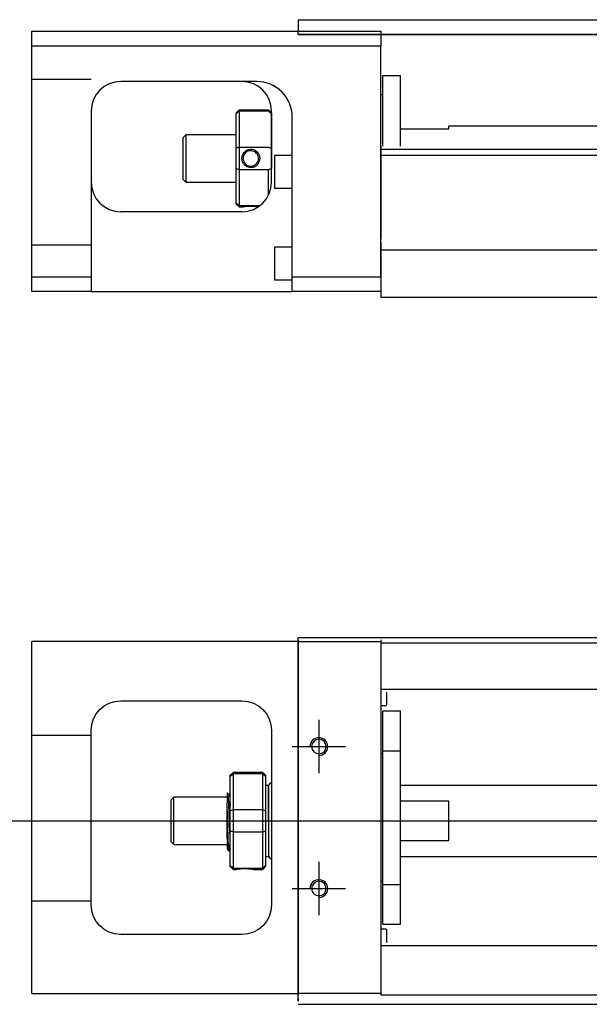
# Model space of a CAD drawing. Header units: millimetres. Extents: x -257 to 3135, y -1556 to 860.
# Tile 475 of 633: x 1175 to 1271, y -874 to -707. Entities that reach past the tile are written whole.
import ezdxf
from ezdxf.lldxf.tags import DXFTag

# ---------------------------------------------------------------- set-up
doc = ezdxf.new("R2010")
doc.units = ezdxf.units.MM
doc.layers.get('0').update_dxf_attribs({"linetype": 'CONTINUOUS'})
tags = doc.linetypes.add('DASHED', pattern=[25.72, 12.86, -12.86]).pattern_tags.tags
tags[6:7] = [DXFTag(74, 4), DXFTag(75, 0), DXFTag(340, '0'), DXFTag(46, 0.0), DXFTag(50, 0.0), DXFTag(44, 0.0), DXFTag(45, 0.0)]
tags[4:5] = [DXFTag(74, 4), DXFTag(75, 0), DXFTag(340, '0'), DXFTag(46, 0.0), DXFTag(50, 0.0), DXFTag(44, 0.0), DXFTag(45, 0.0)]

msp = doc.modelspace()

# ---------------------------------------------------------------- linework, layer by layer
at = {"linetype": 'Continuous'}
for p, q in [((1222, -707.3), (1312.05, -707.3)), ((1222, -707.3), (1222, -708.3)), ((1222, -708.3), (1222, -709.3)), ((1177, -711.75), (1177, -709.25)), ((1177, -709.25), (1236, -709.25)), ((1222, -709.25), (1222, -709.25)), ((1222, -709.8), (1222, -709.3)), ((1312.05, -709.8), (1222, -709.8)), ((1222, -709.8), (1312.05, -709.8)), ((1236, -709.25), (1236, -711.75)), ((1236, -711.75), (1177, -711.75)), ((1177, -750.75), (1177, -711.75)), ((1236, -750.75), (1236, -711.75)), ((1236.3, -716.75), (1239.3, -716.75)), ((1236.3, -728.7), (1236.3, -716.75)), ((1236.3, -716.75), (1239.3, -716.75)), ((1236.3, -728.7), (1236.3, -716.75)), ((1239.3, -728.7), (1239.3, -716.75)), ((1239.3, -728.7), (1239.3, -716.75)), ((1214.85, -717.75), (1192, -717.75)), ((1236.3, -720), (1236, -720)), ((1236.3, -720), (1236, -720)), ((1187, -722.75), (1187, -750.75)), ((1211.5, -723.05), (1212, -722.55)), ((1211.5, -723.05), (1211.5, -723.23)), ((1211.5, -729.07), (1211.5, -723.23)), ((1212, -722.55), (1212, -722.78)), ((1212, -722.55), (1217, -722.55)), ((1212, -722.78), (1212, -728.82)), ((1217, -722.78), (1212, -722.78)), ((1217.5, -723.05), (1217, -722.55)), ((1217, -722.78), (1217, -722.55)), ((1217.5, -734.75), (1217.5, -722.75)), ((1217.5, -723.05), (1217.5, -723.23)), ((1217.5, -723.23), (1217.5, -729.07)), ((1221, -750.75), (1221, -723.74)), ((1297.76, -725.3), (1247.5, -725.3)), ((1247.5, -725.75), (1247.5, -725.3)), ((1203, -726.75), (1202.5, -727.25)), ((1211.5, -726.75), (1203, -726.75)), ((1203, -726.75), (1203, -734.75)), ((1239.3, -725.75), (1247.5, -725.75)), ((1202.5, -727.25), (1202.5, -730.75)), ((1212, -728.82), (1212, -732.68)), ((1212, -728.82), (1217, -728.82)), ((1211.5, -732.42), (1211.5, -729.07)), ((1217.5, -729.07), (1217.5, -732.42)), ((1221, -730.25), (1218, -730.25)), ((1218, -730.25), (1218, -735.75)), ((1340.11, -729.25), (1236, -729.25)), ((1339.86, -730.25), (1236, -730.25)), ((1202.5, -730.75), (1202.5, -734.25)), ((1211.5, -738.26), (1211.5, -732.42)), ((1212, -732.68), (1212, -738.72)), ((1217, -732.68), (1212, -732.68)), ((1217, -736.93), (1217, -732.68)), ((1202.5, -734.25), (1203, -734.75)), ((1203, -734.75), (1211.5, -734.75)), ((1218, -735.75), (1221, -735.75)), ((1211.5, -738.45), (1211.5, -738.26)), ((1211.5, -738.45), (1212, -738.95)), ((1212, -738.72), (1212, -738.95)), ((1212, -738.72), (1215.54, -738.72)), ((1212.5, -739.75), (1192, -739.75)), ((1212, -738.95), (1212.5, -738.95)), ((1236, -744.9), (1236, -751.7)), ((1221, -745.75), (1218, -745.75)), ((1218, -745.75), (1218, -751.25)), ((1177, -750.75), (1187, -750.75)), ((1177, -753.25), (1177, -750.75)), ((1187, -750.75), (1187, -753.25)), ((1218, -751.25), (1221, -751.25)), ((1221, -753.25), (1221, -750.75)), ((1221, -750.75), (1236, -750.75)), ((1236, -751.7), (1236, -754.25)), ((1187, -753.25), (1177, -753.25)), ((1187, -753.25), (1221, -753.25)), ((1236, -753.25), (1221, -753.25)), ((1333.7, -754.25), (1236, -754.25)), ((1222, -812.15), (1222, -811.71)), ((1222, -811.71), (1348.25, -811.71)), ((1177, -814.9), (1177, -812.4)), ((1222, -812.4), (1177, -812.4)), ((1222, -812.15), (1222, -872.15)), ((1236, -812.11), (1236, -812.4)), ((1236, -812.4), (1236, -814.9)), ((1177, -869.4), (1177, -814.9)), ((1236, -814.9), (1236, -869.4)), ((1192, -822.4), (1212.5, -822.4)), ((1187, -856.9), (1187, -827.4)), ((1217.5, -827.4), (1217.5, -856.9)), ((1211, -834.5), (1210.5, -835)), ((1210.5, -835.19), (1210.5, -835)), ((1210.5, -841.03), (1210.5, -835.19)), ((1216, -834.5), (1211, -834.5)), ((1211, -834.5), (1211, -834.73)), ((1211, -834.73), (1211, -840.77)), ((1216, -834.73), (1211, -834.73)), ((1216.5, -835), (1216, -834.5)), ((1216, -834.73), (1216, -834.5)), ((1216, -840.77), (1216, -834.73)), ((1216.5, -835), (1216.5, -835.19)), ((1216.5, -835.19), (1216.5, -841.03)), ((1217, -836.7), (1216.5, -836.7)), ((1217, -842.7), (1217, -836.7)), ((1217, -836.8), (1217, -848.6)), ((1210.38, -838.2), (1210.13, -838.2)), ((1201, -838.7), (1200.5, -839.2)), ((1200.5, -839.2), (1200.5, -839.2)), ((1200.5, -839.2), (1200.5, -846.2)), ((1210, -838.7), (1201, -838.7)), ((1201, -846.7), (1201, -838.7)), ((1210, -845.69), (1210, -839.73)), ((1210.5, -842.7), (1210.5, -841.03)), ((1211, -840.77), (1211, -842.7)), ((1211, -840.77), (1216, -840.77)), ((1216, -842.7), (1216, -840.77)), ((1216.5, -841.03), (1216.5, -844.38)), ((1210.5, -844.38), (1210.5, -842.7)), ((1211, -842.7), (1211, -844.63)), ((1216, -844.63), (1216, -842.7)), ((1217, -842.7), (1217, -848.7)), ((1210.5, -850.22), (1210.5, -844.38)), ((1211, -844.63), (1211, -850.67)), ((1216, -844.63), (1211, -844.63)), ((1216, -850.67), (1216, -844.63)), ((1216.5, -844.38), (1216.5, -850.22)), ((1200.5, -846.2), (1201, -846.7)), ((1201, -846.7), (1210, -846.7)), ((1210.17, -847.7), (1210.33, -847.7)), ((1210.5, -850.4), (1210.5, -850.22)), ((1216.5, -848.7), (1217, -848.7)), ((1216.5, -850.22), (1216.5, -850.4)), ((1210.5, -850.4), (1211, -850.9)), ((1211, -850.67), (1211, -850.9)), ((1211, -850.67), (1216, -850.67)), ((1211, -850.9), (1211.5, -850.9)), ((1214.51, -850.9), (1216, -850.9)), ((1216, -850.9), (1216.5, -850.4)), ((1216, -850.9), (1216, -850.67)), ((1212.5, -861.9), (1192, -861.9)), ((1177, -871.9), (1177, -869.4)), ((1236, -869.4), (1236, -871.9)), ((1177, -871.9), (1222, -871.9)), ((1236, -871.9), (1236, -872.11)), ((1222, -873.15), (1222, -872.15)), ((1332.35, -873.71), (1222, -873.71))]:
    msp.add_line(p, q, dxfattribs=at)
at = {"linetype": 'DASHED', "ltscale": 0.3}
for p, q in [((1187, -717.39), (1177, -717.39)), ((1187, -745.39), (1177, -745.39)), ((1536, -746.25), (1236, -746.25)), ((1222, -812.4), (1236, -812.4)), ((1348, -812.66), (1236, -812.66)), ((1636, -820.48), (1236, -820.48)), ((1236, -820.93), (1236, -822.48)), ((1237, -823.02), (1237, -820.93)), ((1236, -822.48), (1236, -826.04)), ((1236, -823.22), (1236.8, -823.22)), ((1239.3, -824.15), (1236.3, -824.15)), ((1239.3, -824.15), (1236.3, -824.15)), ((1236.3, -830.84), (1236.3, -824.15)), ((1236.3, -830.84), (1236.3, -824.15)), ((1239.3, -830.84), (1239.3, -824.15)), ((1239.3, -830.84), (1239.3, -824.15)), ((1236, -826.04), (1236, -827.95)), ((1187, -828.3), (1177, -828.3)), ((1236, -827.95), (1236, -856.26)), ((1236.3, -831.4), (1236, -831.4)), ((1236.3, -831.4), (1236, -831.4)), ((1236.3, -853.47), (1236.3, -830.84)), ((1236.3, -830.84), (1239.3, -830.84)), ((1236.3, -853.47), (1236.3, -830.84)), ((1239.3, -853.47), (1239.3, -830.84)), ((1239.3, -853.47), (1239.3, -830.84)), ((1636, -836.71), (1239.3, -836.71)), ((1247.5, -839.39), (1239.3, -839.39)), ((1247.5, -846.02), (1247.5, -839.39)), ((1239.3, -846.02), (1247.5, -846.02)), ((1239.3, -848.71), (1636, -848.71)), ((1236, -852.9), (1236.3, -852.9)), ((1236, -852.9), (1236.3, -852.9)), ((1236.3, -853.47), (1239.3, -853.47)), ((1236.3, -860.15), (1236.3, -853.47)), ((1236.3, -860.15), (1236.3, -853.47)), ((1239.3, -860.15), (1239.3, -853.47)), ((1239.3, -860.15), (1239.3, -853.47)), ((1187, -856.3), (1177, -856.3)), ((1236, -856.26), (1236, -858.18)), ((1236, -858.18), (1236, -861.74)), ((1236.3, -860.15), (1239.3, -860.15)), ((1236.3, -860.15), (1239.3, -860.15)), ((1236.8, -860.99), (1236, -860.99)), ((1236, -861.74), (1236, -863.28)), ((1237, -863.28), (1237, -861.19)), ((1236, -863.28), (1236, -864.28)), ((1636, -863.83), (1236, -863.83)), ((1236, -871.9), (1222, -871.9)), ((1636, -872.16), (1236, -872.16))]:
    msp.add_line(p, q, dxfattribs=at)
at = {"linetype": 'DASHED'}
for p, q in [((1215, -717.75), (1214.85, -717.75)), ((1236, -728.7), (1236, -729.7)), ((1236, -729.7), (1236, -744.4)), ((1236, -750.75), (1236, -754.25)), ((1222, -815.72), (1222, -811.71)), ((1236, -812.4), (1236, -812.61)), ((1236, -812.61), (1236, -813.61)), ((1236, -813.61), (1236, -819.93)), ((1222, -825.72), (1222, -815.72)), ((1236, -819.93), (1236, -820.93)), ((1222, -833.72), (1222, -825.72)), ((1222, -849.72), (1222, -833.72)), ((1210.13, -838.2), (1210.12, -838.2)), ((1222, -857.72), (1222, -849.72)), ((1222, -867.72), (1222, -857.72)), ((1236, -864.28), (1236, -870.61)), ((1222, -872.65), (1222, -867.72)), ((1236, -870.61), (1236, -871.61)), ((1236, -871.61), (1236, -871.9)), ((1222, -872.65), (1222, -873.15))]:
    msp.add_line(p, q, dxfattribs=at)
for p, q in [((1225.5, -825.65), (1225.5, -834.65)), ((1221, -830.15), (1230, -830.15)), ((1172, -842.71), (1340.3, -842.71)), ((1225.5, -849.65), (1225.5, -858.65)), ((1221, -854.15), (1230, -854.15))]:
    msp.add_line(p, q)
at = {"linetype": 'Continuous', "extrusion": (0, 0, -1)}
for centre in [(-1225.5, -830.15), (-1225.5, -854.15)]:
    msp.add_circle(centre, 1.23, dxfattribs=at)
at = {"linetype": 'Continuous'}
for centre, radius, start, end in [((1192, -722.75), 5, 90, 180), ((1212.5, -722.75), 5, 0, 90), ((1192, -734.75), 5, 180, 270), ((1212.5, -734.75), 5, 270, 0), ((1217.5, -836.8), 0.5, 90, 180), ((1217.5, -848.6), 0.5, 180, 270)]:
    msp.add_arc(centre, radius, start, end, dxfattribs=at)
at = {"linetype": 'DASHED'}
msp.add_arc((1215, -723.75), 6, 0, 90, dxfattribs=at)
at = {"linetype": 'Continuous', "extrusion": (0, 0, -1)}
for centre, start, end in [((-1192, -827.4), 0, 90), ((-1212.5, -827.4), 90, 180), ((-1192, -856.9), 270, 0), ((-1212.5, -856.9), 180, 270)]:
    msp.add_arc(centre, 5, start, end, dxfattribs=at)
at = {"linetype": 'DASHED', "ltscale": 0.3}
for centre, start, end in [((1236.8, -823.02), 270, 0), ((1236.8, -861.19), 0, 90)]:
    msp.add_arc(centre, 0.2, start, end, dxfattribs=at)
for centre in [(1225.5, -830.15), (1225.5, -854.15)]:
    msp.add_arc(centre, 1.5, 270, 180)
at = {"linetype": 'Continuous'}
msp.add_ellipse((1215, -723.74), major_axis=(4.24, 4.24), ratio=1, start_param=5.497787, end_param=7.068583, dxfattribs=at)
for points, degree in [([(1215, -717.74), (1214.95, -717.74), (1214.9, -717.75), (1214.85, -717.75)], 3), ([(1212, -722.78), (1211.83, -722.93), (1211.67, -723.08), (1211.5, -723.23)], 3), ([(1217, -722.78), (1217.17, -722.93), (1217.33, -723.08), (1217.5, -723.23)], 3), ([(1212, -728.82), (1211.83, -728.9), (1211.67, -728.99), (1211.5, -729.07)], 3), ([(1217, -728.82), (1217.17, -728.9), (1217.33, -728.99), (1217.5, -729.07)], 3), ([(1212, -732.68), (1211.83, -732.59), (1211.67, -732.51), (1211.5, -732.42)], 3), ([(1217.5, -732.42), (1217.33, -732.51), (1217.17, -732.59), (1217, -732.68)], 3), ([(1212, -738.72), (1211.83, -738.56), (1211.67, -738.41), (1211.5, -738.26)], 3), ([(1210.5, -835.19), (1210.67, -835.04), (1210.83, -834.89), (1211, -834.73)], 3), ([(1216, -834.73), (1216.17, -834.89), (1216.33, -835.04), (1216.5, -835.19)], 3), ([(1210.14, -838.22), (1210.02, -838.01)], 1), ([(1210.5, -838.98), (1210.44, -838.09), (1210.37, -838.2)], 2), ([(1210.5, -841.03), (1210.67, -840.94), (1210.83, -840.86), (1211, -840.77)], 3), ([(1216, -840.77), (1216.17, -840.86), (1216.33, -840.94), (1216.5, -841.03)], 3), ([(1211, -844.63), (1210.83, -844.55), (1210.67, -844.47), (1210.5, -844.38)], 3), ([(1216, -844.63), (1216.17, -844.55), (1216.33, -844.47), (1216.5, -844.38)], 3), ([(1210.34, -847.7), (1210.42, -847.56), (1210.5, -846.43)], 2), ([(1209.99, -847.41), (1210.07, -847.55), (1210.16, -847.7)], 2), ([(1211, -850.67), (1210.83, -850.52), (1210.67, -850.37), (1210.5, -850.22)], 3), ([(1216, -850.67), (1216.17, -850.52), (1216.33, -850.37), (1216.5, -850.22)], 3)]:
    msp.add_open_spline(points, degree=degree, dxfattribs=at)
for points, knots in [([(1212.5, -730.74), (1212.5, -730.57), (1212.53, -730.39), (1212.64, -730.06), (1212.72, -729.9), (1212.94, -729.63), (1213.08, -729.51), (1213.37, -729.33), (1213.53, -729.26), (1213.86, -729.19), (1214.03, -729.18), (1214.36, -729.23), (1214.51, -729.28), (1214.8, -729.42), (1214.94, -729.52), (1215.17, -729.75), (1215.27, -729.89), (1215.42, -730.2), (1215.47, -730.37), (1215.5, -730.61), (1215.51, -730.68), (1215.51, -730.75)], [0, 0, 0, 0, 0.109357, 0.109357, 0.21915, 0.21915, 0.330451, 0.330451, 0.436162, 0.436162, 0.542186, 0.542186, 0.640015, 0.640015, 0.743853, 0.743853, 0.849113, 0.849113, 0.958413, 0.958413, 1, 1, 1, 1]), ([(1215.3, -730.75), (1215.3, -730.62), (1215.28, -730.5), (1215.21, -730.24), (1215.15, -730.11), (1214.98, -729.88), (1214.88, -729.77), (1214.64, -729.61), (1214.51, -729.54), (1214.22, -729.46), (1214.08, -729.44), (1213.79, -729.46), (1213.65, -729.49), (1213.38, -729.59), (1213.26, -729.67), (1213.04, -729.86), (1212.95, -729.97), (1212.8, -730.23), (1212.75, -730.37), (1212.71, -730.59), (1212.7, -730.67), (1212.7, -730.75)], [0, 0, 0, 0, 0.090081, 0.090081, 0.195216, 0.195216, 0.30186, 0.30186, 0.410211, 0.410211, 0.517617, 0.517617, 0.621981, 0.621981, 0.727419, 0.727419, 0.835017, 0.835017, 0.943332, 0.943332, 1, 1, 1, 1]), ([(1215.51, -730.75), (1215.51, -730.92), (1215.48, -731.1), (1215.36, -731.43), (1215.28, -731.59), (1215.06, -731.87), (1214.92, -731.99), (1214.63, -732.17), (1214.47, -732.23), (1214.14, -732.3), (1213.97, -732.31), (1213.64, -732.26), (1213.49, -732.22), (1213.2, -732.07), (1213.06, -731.97), (1212.83, -731.74), (1212.73, -731.6), (1212.58, -731.29), (1212.53, -731.12), (1212.5, -730.88), (1212.5, -730.81), (1212.5, -730.74)], [0, 0, 0, 0, 0.109681, 0.109681, 0.219848, 0.219848, 0.331471, 0.331471, 0.436803, 0.436803, 0.542595, 0.542595, 0.640477, 0.640477, 0.744315, 0.744315, 0.8492, 0.8492, 0.95844, 0.95844, 1, 1, 1, 1]), ([(1212.7, -730.75), (1212.7, -730.87), (1212.72, -730.99), (1212.79, -731.25), (1212.86, -731.38), (1213.02, -731.61), (1213.13, -731.72), (1213.36, -731.89), (1213.5, -731.95), (1213.78, -732.04), (1213.93, -732.05), (1214.21, -732.04), (1214.36, -732.01), (1214.62, -731.9), (1214.74, -731.82), (1214.96, -731.63), (1215.06, -731.52), (1215.2, -731.27), (1215.25, -731.12), (1215.29, -730.9), (1215.3, -730.82), (1215.3, -730.75)], [0, 0, 0, 0, 0.090082, 0.090082, 0.19511, 0.19511, 0.301651, 0.301651, 0.410013, 0.410013, 0.517402, 0.517402, 0.621792, 0.621792, 0.727238, 0.727238, 0.834796, 0.834796, 0.943135, 0.943135, 1, 1, 1, 1]), ([(1212.5, -738.95), (1212.5, -738.95), (1212.53, -738.94), (1212.64, -738.92), (1212.73, -738.9), (1212.94, -738.87), (1213.08, -738.85), (1213.37, -738.82), (1213.53, -738.81), (1213.86, -738.8), (1214.04, -738.8), (1214.36, -738.8), (1214.51, -738.81), (1214.8, -738.84), (1214.94, -738.85), (1215.14, -738.88), (1215.21, -738.89), (1215.28, -738.9)], [0, 0, 0, 0, 0.1096809, 0.1096809, 0.2198481, 0.2198481, 0.3314707, 0.3314707, 0.4368026, 0.4368026, 0.542595, 0.542595, 0.6404774, 0.6404774, 0.7443154, 0.7443154, 0.8201607, 0.8201607, 0.8201607, 0.8201607]), ([(1210, -837.99), (1210, -838.02), (1210, -838.12), (1210, -838.44), (1210, -838.67), (1210, -839.18), (1210, -839.45), (1210, -839.73)], [0, 0, 0, 0, 0.341605, 0.341605, 0.709042, 0.709042, 1, 1, 1, 1]), ([(1210.5, -845.22), (1210.48, -844.95), (1210.47, -844.64), (1210.43, -843.95), (1210.41, -843.57), (1210.38, -842.79), (1210.36, -842.39), (1210.32, -841.62), (1210.3, -840.24), (1210.27, -839.57), (1210.25, -839.26), (1210.22, -838.76), (1210.2, -838.56), (1210.16, -838.31), (1210.15, -838.24), (1210.14, -838.21)], [0, 0, 0, 0, 0.142488, 0.142488, 0.289539, 0.289539, 0.436554, 0.436554, 0.583581, 0.583581, 0.730615, 0.730615, 0.877631, 0.877631, 1, 1, 1, 1]), ([(1210.38, -838.2), (1210.39, -838.2), (1210.41, -838.26), (1210.45, -839.47), (1210.46, -839.66), (1210.49, -839.98), (1210.49, -840.08), (1210.5, -840.18)], [0, 0, 0, 0, 0.388824, 0.388824, 0.829994, 0.829994, 1, 1, 1, 1]), ([(1210.34, -847.7), (1210.33, -847.7), (1210.32, -847.69), (1210.3, -847.61), (1210.28, -847.48), (1210.24, -847.08), (1210.23, -846.8), (1210.19, -846.16), (1210.17, -845.78), (1210.13, -843.97), (1210.12, -843.52), (1210.08, -842.63), (1210.06, -842.17), (1210.03, -841.39), (1210.01, -840.05), (1210, -839.73)], [0, 0, 0, 0, 0.062674, 0.062674, 0.22432, 0.22432, 0.386002, 0.386002, 0.547651, 0.547651, 0.70934, 0.70934, 0.870988, 0.870988, 1, 1, 1, 1]), ([(1210, -845.69), (1210, -846.06), (1210, -846.39), (1210, -846.92), (1210, -847.12), (1210, -847.36), (1210, -847.42), (1210, -847.43)], [0, 0, 0, 0, 0.355488, 0.355488, 0.70353, 0.70353, 1, 1, 1, 1]), ([(1210, -845.69), (1210.02, -846.08), (1210.03, -846.43), (1210.07, -847.02), (1210.09, -847.26), (1210.13, -847.59), (1210.14, -847.68), (1210.16, -847.7), (1210.16, -847.7), (1210.17, -847.7)], [0, 0, 0, 0, 0.320659, 0.320659, 0.641321, 0.641321, 0.962057, 0.962057, 1, 1, 1, 1]), ([(1211.5, -850.9), (1211.5, -850.9), (1211.53, -850.9), (1211.64, -850.88), (1211.72, -850.86), (1211.94, -850.83), (1212.08, -850.81), (1212.37, -850.78), (1212.53, -850.77), (1212.86, -850.76), (1213.03, -850.75), (1213.36, -850.76), (1213.51, -850.77), (1213.8, -850.8), (1213.94, -850.81), (1214.17, -850.84), (1214.27, -850.86), (1214.42, -850.89), (1214.47, -850.9), (1214.5, -850.9), (1214.51, -850.9), (1214.51, -850.9)], [0, 0, 0, 0, 0.109357, 0.109357, 0.21915, 0.21915, 0.330451, 0.330451, 0.436162, 0.436162, 0.542186, 0.542186, 0.640015, 0.640015, 0.743853, 0.743853, 0.849113, 0.849113, 0.958413, 0.958413, 1, 1, 1, 1])]:
    msp.add_open_spline(points, degree=3, knots=knots, dxfattribs=at)
at = {"linetype": 'DASHED'}
for points, degree in [([(1210.37, -838.2), (1210.37, -838.21), (1210.37, -838.22)], 2), ([(1211.5, -850.9), (1211.51, -850.89)], 1)]:
    msp.add_open_spline(points, degree=degree, dxfattribs=at)

doc.saveas('drawing.dxf')
